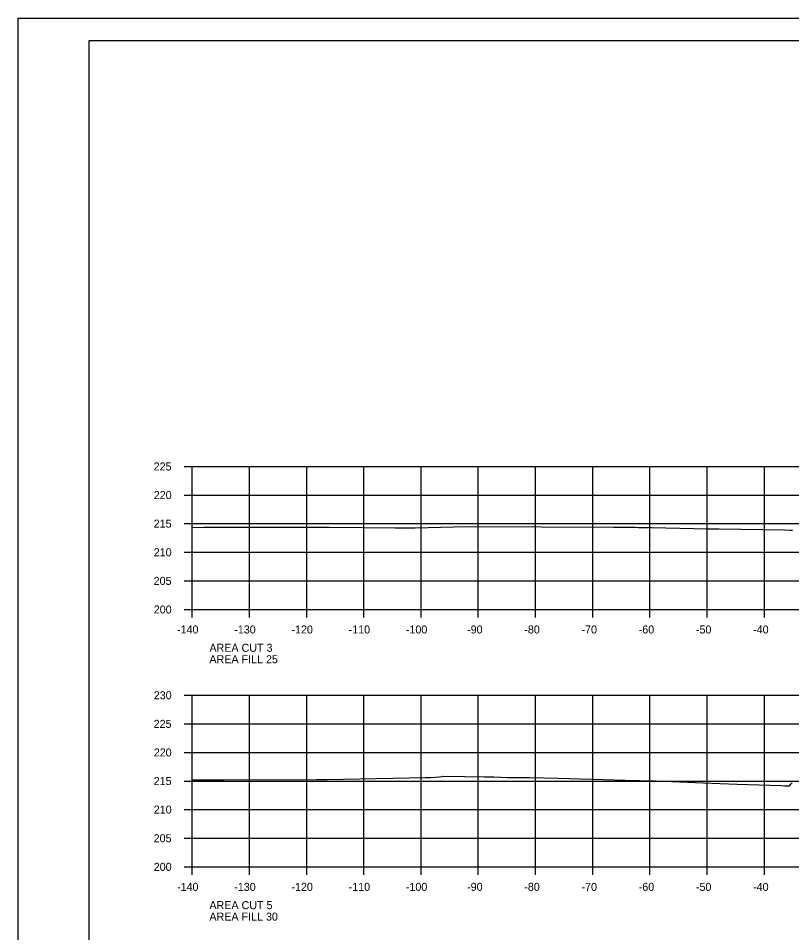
# Model space of a CAD drawing. Extents: x 1368968 to 1369915, y 377395 to 380381.
# Drawn here: x 1369581.4 to 1369716.6, y 379794.9 to 379954.7 of the extents above; entities that cross this region are included whole.
import ezdxf

# ---------------------------------------------------------------- set-up
doc = ezdxf.new("R2010")
doc.units = 0
for name, color, linetype in [('S_BREAKLINE_ANNOT', 7, 'Continuous'), ('S_BRIDGE', 7, 'Continuous'), ('S_BRIDGE_ANNOT', 7, 'Continuous'), ('S_CTL_TABLE', 7, 'Continuous'), ('S_DITCHLINE_ANNOT', 7, 'Continuous'), ('S_DROP_INLET', 7, 'Continuous')]:
    doc.layers.add(name, color=color, linetype=linetype)

msp = doc.modelspace()

# ---------------------------------------------------------------- linework, layer by layer
at = {"layer": 'S_BREAKLINE_ANNOT'}
for p, q in [((1369610.38, 379876.39), (1369611.78, 379876.39)), ((1369611.78, 379851.39), (1369611.78, 379876.39)), ((1369610.38, 379871.39), (1369611.78, 379871.39)), ((1369610.38, 379866.39), (1369611.78, 379866.39)), ((1369610.38, 379861.39), (1369611.78, 379861.39)), ((1369610.38, 379856.39), (1369611.78, 379856.39)), ((1369610.38, 379851.39), (1369611.78, 379851.39)), ((1369611.78, 379851.39), (1369891.78, 379851.39)), ((1369611.78, 379849.99), (1369611.78, 379851.39)), ((1369621.78, 379849.99), (1369621.78, 379851.39)), ((1369631.78, 379849.99), (1369631.78, 379851.39)), ((1369641.78, 379849.99), (1369641.78, 379851.39)), ((1369651.78, 379849.99), (1369651.78, 379851.39)), ((1369661.78, 379849.99), (1369661.78, 379851.39)), ((1369671.78, 379849.99), (1369671.78, 379851.39)), ((1369681.78, 379849.99), (1369681.78, 379851.39)), ((1369691.78, 379849.99), (1369691.78, 379851.39)), ((1369701.78, 379849.99), (1369701.78, 379851.39)), ((1369711.78, 379849.99), (1369711.78, 379851.39)), ((1369610.38, 379836.39), (1369611.78, 379836.39)), ((1369611.78, 379806.39), (1369611.78, 379836.39)), ((1369610.38, 379831.39), (1369611.78, 379831.39)), ((1369610.38, 379826.39), (1369611.78, 379826.39)), ((1369610.38, 379821.39), (1369611.78, 379821.39)), ((1369610.38, 379816.39), (1369611.78, 379816.39)), ((1369610.38, 379811.39), (1369611.78, 379811.39)), ((1369610.38, 379806.39), (1369611.78, 379806.39)), ((1369611.78, 379806.39), (1369891.78, 379806.39)), ((1369611.78, 379804.99), (1369611.78, 379806.39)), ((1369621.78, 379804.99), (1369621.78, 379806.39)), ((1369631.78, 379804.99), (1369631.78, 379806.39)), ((1369641.78, 379804.99), (1369641.78, 379806.39)), ((1369651.78, 379804.99), (1369651.78, 379806.39)), ((1369661.78, 379804.99), (1369661.78, 379806.39)), ((1369671.78, 379804.99), (1369671.78, 379806.39)), ((1369681.78, 379804.99), (1369681.78, 379806.39)), ((1369691.78, 379804.99), (1369691.78, 379806.39)), ((1369701.78, 379804.99), (1369701.78, 379806.39)), ((1369711.78, 379804.99), (1369711.78, 379806.39))]:
    msp.add_line(p, q, dxfattribs=at)
at = {"layer": 'S_BRIDGE_ANNOT'}
for p, q in [((1369593.78, 379950.85), (1369909.96, 379950.85)), ((1369593.78, 379745.39), (1369593.78, 379950.85))]:
    msp.add_line(p, q, dxfattribs=at)
at = {"layer": 'S_CTL_TABLE'}
for points in [[(1369611.78, 379865.74), (1369613.79, 379865.75), (1369622.45, 379865.75), (1369631.89, 379865.75), (1369635.77, 379865.75), (1369647.27, 379865.67), (1369650.73, 379865.67), (1369657.48, 379865.82), (1369660.28, 379865.9), (1369685.41, 379865.79), (1369687, 379865.76), (1369688.09, 379865.76), (1369689.11, 379865.75), (1369689.21, 379865.75), (1369689.79, 379865.73), (1369690.13, 379865.72), (1369691.02, 379865.72), (1369692.11, 379865.71), (1369701.92, 379865.5), (1369703.88, 379865.46), (1369715.28, 379865.29), (1369716.29, 379865.27), (1369716.7, 379865.26)], [(1369611.78, 379821.6), (1369612.99, 379821.61), (1369615.13, 379821.61), (1369617.34, 379821.61), (1369633.47, 379821.67), (1369635.35, 379821.68), (1369652.57, 379821.99), (1369652.64, 379822.01), (1369653.51, 379822.02), (1369654.99, 379822.1), (1369655.46, 379822.19), (1369655.52, 379822.23), (1369659.42, 379822.16), (1369662.85, 379822.14), (1369663.13, 379822.14), (1369664.48, 379822.1), (1369666.81, 379822.02), (1369670.65, 379822.02), (1369670.75, 379822.02), (1369675.76, 379821.91), (1369687.5, 379821.55), (1369689.98, 379821.48), (1369691.97, 379821.42), (1369692.82, 379821.4), (1369701.06, 379821.1), (1369707.01, 379820.85), (1369714.71, 379820.6), (1369715.39, 379820.58), (1369716.16, 379820.57), (1369716.43, 379820.83), (1369716.65, 379821.06)]]:
    msp.add_lwpolyline(points, dxfattribs=at)
at = {"layer": 'S_DITCHLINE_ANNOT'}
for p, q in [((1369611.78, 379876.39), (1369891.78, 379876.39)), ((1369611.78, 379851.39), (1369611.78, 379876.39)), ((1369621.78, 379851.39), (1369621.78, 379876.39)), ((1369631.78, 379851.39), (1369631.78, 379876.39)), ((1369641.78, 379851.39), (1369641.78, 379876.39)), ((1369651.78, 379851.39), (1369651.78, 379876.39)), ((1369661.78, 379851.39), (1369661.78, 379876.39)), ((1369671.78, 379851.39), (1369671.78, 379876.39)), ((1369681.78, 379851.39), (1369681.78, 379876.39)), ((1369691.78, 379851.39), (1369691.78, 379876.39)), ((1369701.78, 379851.39), (1369701.78, 379876.39)), ((1369711.78, 379851.39), (1369711.78, 379876.39)), ((1369611.78, 379871.39), (1369891.78, 379871.39)), ((1369611.78, 379866.39), (1369891.78, 379866.39)), ((1369611.78, 379861.39), (1369891.78, 379861.39)), ((1369611.78, 379856.39), (1369891.78, 379856.39)), ((1369611.78, 379851.39), (1369891.78, 379851.39)), ((1369611.78, 379836.39), (1369891.78, 379836.39)), ((1369611.78, 379806.39), (1369611.78, 379836.39)), ((1369621.78, 379806.39), (1369621.78, 379836.39)), ((1369631.78, 379806.39), (1369631.78, 379836.39)), ((1369641.78, 379806.39), (1369641.78, 379836.39)), ((1369651.78, 379806.39), (1369651.78, 379836.39)), ((1369661.78, 379806.39), (1369661.78, 379836.39)), ((1369671.78, 379806.39), (1369671.78, 379836.39)), ((1369681.78, 379806.39), (1369681.78, 379836.39)), ((1369691.78, 379806.39), (1369691.78, 379836.39)), ((1369701.78, 379806.39), (1369701.78, 379836.39)), ((1369711.78, 379806.39), (1369711.78, 379836.39)), ((1369611.78, 379831.39), (1369891.78, 379831.39)), ((1369611.78, 379826.39), (1369891.78, 379826.39)), ((1369611.78, 379821.39), (1369891.78, 379821.39)), ((1369611.78, 379816.39), (1369891.78, 379816.39)), ((1369611.78, 379811.39), (1369891.78, 379811.39)), ((1369611.78, 379806.39), (1369891.78, 379806.39))]:
    msp.add_line(p, q, dxfattribs=at)
at = {"layer": 'S_DROP_INLET'}
msp.add_line((1369581.38, 379954.75), (1369914.71, 379954.75), dxfattribs=at)
for points in [[(1369581.37, 379954.75), (1369914.71, 379954.75), (1369914.71, 379741.41), (1369581.37, 379741.41)], [(1369827.7, 379950.85), (1369827.7, 379940.97), (1369863.43, 379940.97), (1369863.43, 379938.05), (1369886.63, 379938.05), (1369886.63, 379913.72), (1369909.96, 379913.72), (1369909.96, 379745.39), (1369593.78, 379745.39), (1369593.78, 379950.85)]]:
    msp.add_lwpolyline(points, close=True, dxfattribs=at)

# ---------------------------------------------------------------- texts
at = {"layer": 'S_BRIDGE'}
for s, p in [('225', (1369605.03, 379875.69)), ('220', (1369605.05, 379870.69)), ('215', (1369605.03, 379865.69)), ('210', (1369605.05, 379860.69)), ('205', (1369605.03, 379855.69)), ('200', (1369605.05, 379850.69)), ('-140', (1369609.12, 379847.19)), ('-130', (1369619.12, 379847.19)), ('-120', (1369629.12, 379847.19)), ('-110', (1369639.12, 379847.19)), ('-100', (1369649.12, 379847.19)), ('-90', (1369659.82, 379847.19)), ('-80', (1369669.82, 379847.19)), ('-70', (1369679.82, 379847.19)), ('-60', (1369689.82, 379847.19)), ('-50', (1369699.82, 379847.19)), ('-40', (1369709.82, 379847.19)), ('AREA CUT 3', (1369614.78, 379843.99)), ('AREA FILL 25', (1369614.78, 379841.99)), ('230', (1369605.05, 379835.69)), ('225', (1369605.03, 379830.69)), ('220', (1369605.05, 379825.69)), ('215', (1369605.03, 379820.69)), ('210', (1369605.05, 379815.69)), ('205', (1369605.03, 379810.69)), ('200', (1369605.05, 379805.69)), ('-140', (1369609.12, 379802.19)), ('-130', (1369619.12, 379802.19)), ('-120', (1369629.12, 379802.19)), ('-110', (1369639.12, 379802.19)), ('-100', (1369649.12, 379802.19)), ('-90', (1369659.82, 379802.19)), ('-80', (1369669.82, 379802.19)), ('-70', (1369679.82, 379802.19)), ('-60', (1369689.82, 379802.19)), ('-50', (1369699.82, 379802.19)), ('-40', (1369709.82, 379802.19)), ('AREA CUT 5', (1369614.78, 379798.99)), ('AREA FILL 30', (1369614.78, 379796.99))]:
    msp.add_text(s, height=1.4, dxfattribs=at).set_placement(p)

doc.saveas('drawing.dxf')
